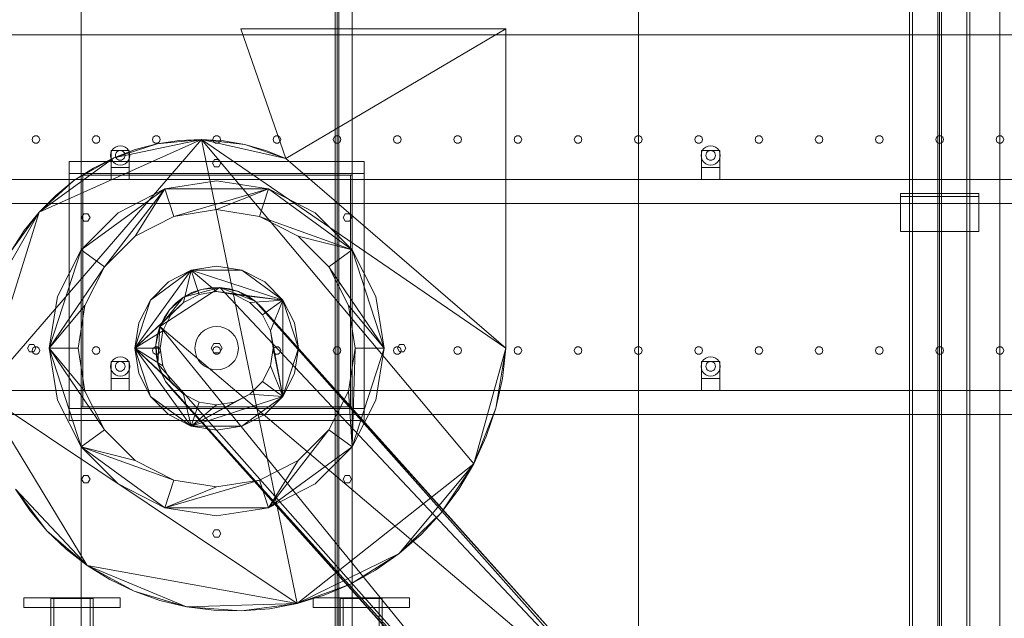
# Model space of a CAD drawing. Header units: millimetres. Extents: x -2233 to 65662, y -50530 to 6847.
# Tile 758 of 802: x 53934 to 55569, y 662 to 1655. Entities that reach past the tile are written whole.
import ezdxf

# ---------------------------------------------------------------- set-up
doc = ezdxf.new("R2010")
doc.units = ezdxf.units.MM
doc.layers.add('lateral_secador', color=7, linetype='Continuous', lineweight=0)

msp = doc.modelspace()

# ---------------------------------------------------------------- linework, layer by layer
at = {"layer": 'lateral_secador'}
for p, q in [((54036.134, 0), (54036.134, 2925)), ((54036.134, 2925), (54036.134, 1400)), ((54458.134, 2925), (54458.134, 60)), ((54461.134, 0), (54461.134, 2925)), ((54461.134, 1400), (54461.134, 2925)), ((54464.134, 60), (54464.134, 2925)), ((54486.134, 0), (54486.134, 2925)), ((54486.134, 1400), (54486.134, 2925)), ((54961.134, 0), (54961.134, 2925)), ((54961.134, 2925), (54961.134, 410)), ((55411.134, 2925), (55411.134, 20)), ((55416.134, 20), (55416.134, 2925)), ((55458.134, 2925), (55458.134, 60)), ((55461.134, 410), (55461.134, 2925)), ((55461.134, 0), (55461.134, 2925)), ((55464.134, 60), (55464.134, 2925)), ((55506.134, 2925), (55506.134, 20)), ((55511.134, 20), (55511.134, 2925)), ((55561.134, 410), (55561.134, 2925)), ((55561.134, 2925), (55561.134, 0)), ((54741.134, 1640), (54301.134, 1640)), ((54301.134, 1640), (54375.711, 1424.797)), ((54375.711, 1424.797), (54741.134, 1640)), ((54741.134, 1110), (54741.134, 1640)), ((40811.134, 1630), (60111.134, 1630)), ((53872.765, 1035.68), (54235.915, 1456.166)), ((53955.997, 1460.082), (53954.784, 1456.35)), ((53954.784, 1456.35), (53955.997, 1452.618)), ((53959.172, 1462.389), (53955.997, 1460.082)), ((53963.096, 1462.389), (53959.172, 1462.389)), ((53966.271, 1460.082), (53963.096, 1462.389)), ((53967.484, 1456.35), (53966.271, 1460.082)), ((53966.271, 1452.618), (53967.484, 1456.35)), ((53966.602, 1336.003), (54235.915, 1456.166)), ((54055.997, 1460.082), (54054.784, 1456.35)), ((54054.784, 1456.35), (54055.997, 1452.618)), ((54059.172, 1462.389), (54055.997, 1460.082)), ((54063.096, 1462.389), (54059.172, 1462.389)), ((54066.271, 1460.082), (54063.096, 1462.389)), ((54067.484, 1456.35), (54066.271, 1460.082)), ((54066.271, 1452.618), (54067.484, 1456.35)), ((54090.673, 1426.139), (54235.915, 1456.166)), ((54155.997, 1460.082), (54154.784, 1456.35)), ((54154.784, 1456.35), (54155.997, 1452.618)), ((54159.172, 1462.389), (54155.997, 1460.082)), ((54163.096, 1462.389), (54159.172, 1462.389)), ((54162.319, 1449.018), (54235.915, 1456.166)), ((54199.086, 1454.562), (54162.319, 1449.018)), ((54166.271, 1460.082), (54163.096, 1462.389)), ((54167.484, 1456.35), (54166.271, 1460.082)), ((54166.271, 1452.618), (54167.484, 1456.35)), ((54235.915, 1456.166), (54199.086, 1454.562)), ((54235.915, 1456.166), (54308.107, 1447.791)), ((54272.392, 1453.878), (54235.915, 1456.166)), ((54235.915, 1456.166), (54375.711, 1424.797)), ((54235.915, 1456.166), (54741.134, 1110)), ((54235.915, 1456.166), (54688.042, 918.439)), ((54235.915, 1456.166), (54394.572, 686.788)), ((54255.997, 1460.082), (54254.784, 1456.35)), ((54254.784, 1456.35), (54255.997, 1452.618)), ((54259.172, 1462.389), (54255.997, 1460.082)), ((54263.096, 1462.389), (54259.172, 1462.389)), ((54266.271, 1460.082), (54263.096, 1462.389)), ((54267.484, 1456.35), (54266.271, 1460.082)), ((54266.271, 1452.618), (54267.484, 1456.35)), ((54355.997, 1460.082), (54354.784, 1456.35)), ((54354.784, 1456.35), (54355.997, 1452.618)), ((54359.172, 1462.389), (54355.997, 1460.082)), ((54363.096, 1462.389), (54359.172, 1462.389)), ((54366.271, 1460.082), (54363.096, 1462.389)), ((54367.484, 1456.35), (54366.271, 1460.082)), ((54366.271, 1452.618), (54367.484, 1456.35)), ((54455.997, 1460.082), (54454.784, 1456.35)), ((54454.784, 1456.35), (54455.997, 1452.618)), ((54459.172, 1462.389), (54455.997, 1460.082)), ((54463.096, 1462.389), (54459.172, 1462.389)), ((54466.271, 1460.082), (54463.096, 1462.389)), ((54467.484, 1456.35), (54466.271, 1460.082)), ((54466.271, 1452.618), (54467.484, 1456.35)), ((54555.997, 1460.082), (54554.784, 1456.35)), ((54554.784, 1456.35), (54555.997, 1452.618)), ((54559.172, 1462.389), (54555.997, 1460.082)), ((54563.096, 1462.389), (54559.172, 1462.389)), ((54566.271, 1460.082), (54563.096, 1462.389)), ((54567.484, 1456.35), (54566.271, 1460.082)), ((54566.271, 1452.618), (54567.484, 1456.35)), ((54655.997, 1460.082), (54654.784, 1456.35)), ((54654.784, 1456.35), (54655.997, 1452.618)), ((54659.172, 1462.389), (54655.997, 1460.082)), ((54663.096, 1462.389), (54659.172, 1462.389)), ((54666.271, 1460.082), (54663.096, 1462.389)), ((54667.484, 1456.35), (54666.271, 1460.082)), ((54666.271, 1452.618), (54667.484, 1456.35)), ((54755.997, 1460.082), (54754.784, 1456.35)), ((54754.784, 1456.35), (54755.997, 1452.618)), ((54759.172, 1462.389), (54755.997, 1460.082)), ((54763.096, 1462.389), (54759.172, 1462.389)), ((54766.271, 1460.082), (54763.096, 1462.389)), ((54767.484, 1456.35), (54766.271, 1460.082)), ((54766.271, 1452.618), (54767.484, 1456.35)), ((54855.997, 1460.082), (54854.784, 1456.35)), ((54854.784, 1456.35), (54855.997, 1452.618)), ((54859.172, 1462.389), (54855.997, 1460.082)), ((54863.096, 1462.389), (54859.172, 1462.389)), ((54866.271, 1460.082), (54863.096, 1462.389)), ((54867.484, 1456.35), (54866.271, 1460.082)), ((54866.271, 1452.618), (54867.484, 1456.35)), ((54955.997, 1460.082), (54954.784, 1456.35)), ((54954.784, 1456.35), (54955.997, 1452.618)), ((54959.172, 1462.389), (54955.997, 1460.082)), ((54963.096, 1462.389), (54959.172, 1462.389)), ((54966.271, 1460.082), (54963.096, 1462.389)), ((54967.484, 1456.35), (54966.271, 1460.082)), ((54966.271, 1452.618), (54967.484, 1456.35)), ((55055.997, 1460.082), (55054.784, 1456.35)), ((55054.784, 1456.35), (55055.997, 1452.618)), ((55059.172, 1462.389), (55055.997, 1460.082)), ((55063.096, 1462.389), (55059.172, 1462.389)), ((55066.271, 1460.082), (55063.096, 1462.389)), ((55067.484, 1456.35), (55066.271, 1460.082)), ((55066.271, 1452.618), (55067.484, 1456.35)), ((55155.997, 1460.082), (55154.784, 1456.35)), ((55154.784, 1456.35), (55155.997, 1452.618)), ((55159.172, 1462.389), (55155.997, 1460.082)), ((55163.096, 1462.389), (55159.172, 1462.389)), ((55166.271, 1460.082), (55163.096, 1462.389)), ((55167.484, 1456.35), (55166.271, 1460.082)), ((55166.271, 1452.618), (55167.484, 1456.35)), ((55255.997, 1460.082), (55254.784, 1456.35)), ((55254.784, 1456.35), (55255.997, 1452.618)), ((55259.172, 1462.389), (55255.997, 1460.082)), ((55263.096, 1462.389), (55259.172, 1462.389)), ((55266.271, 1460.082), (55263.096, 1462.389)), ((55267.484, 1456.35), (55266.271, 1460.082)), ((55266.271, 1452.618), (55267.484, 1456.35)), ((55355.997, 1460.082), (55354.784, 1456.35)), ((55354.784, 1456.35), (55355.997, 1452.618)), ((55359.172, 1462.389), (55355.997, 1460.082)), ((55363.096, 1462.389), (55359.172, 1462.389)), ((55366.271, 1460.082), (55363.096, 1462.389)), ((55367.484, 1456.35), (55366.271, 1460.082)), ((55366.271, 1452.618), (55367.484, 1456.35)), ((55455.997, 1460.082), (55454.784, 1456.35)), ((55454.784, 1456.35), (55455.997, 1452.618)), ((55459.172, 1462.389), (55455.997, 1460.082)), ((55463.096, 1462.389), (55459.172, 1462.389)), ((55466.271, 1460.082), (55463.096, 1462.389)), ((55467.484, 1456.35), (55466.271, 1460.082)), ((55466.271, 1452.618), (55467.484, 1456.35)), ((55555.997, 1460.082), (55554.784, 1456.35)), ((55554.784, 1456.35), (55555.997, 1452.618)), ((55559.172, 1462.389), (55555.997, 1460.082)), ((55563.096, 1462.389), (55559.172, 1462.389)), ((55566.271, 1460.082), (55563.096, 1462.389)), ((55567.484, 1456.35), (55566.271, 1460.082)), ((55566.271, 1452.618), (55567.484, 1456.35)), ((53955.997, 1452.618), (53959.172, 1450.311)), ((53959.172, 1450.311), (53963.096, 1450.311)), ((53963.096, 1450.311), (53966.271, 1452.618)), ((54055.997, 1452.618), (54059.172, 1450.311)), ((54059.172, 1450.311), (54063.096, 1450.311)), ((54063.096, 1450.311), (54066.271, 1452.618)), ((54089.82, 1441.314), (54087.277, 1438)), ((54093.134, 1443.856), (54089.82, 1441.314)), ((54090.673, 1426.139), (54162.319, 1449.018)), ((54126.04, 1439.529), (54090.673, 1426.139)), ((54096.993, 1445.455), (54093.134, 1443.856)), ((54101.134, 1446), (54096.993, 1445.455)), ((54105.275, 1445.455), (54101.134, 1446)), ((54109.134, 1443.856), (54105.275, 1445.455)), ((54112.448, 1441.314), (54109.134, 1443.856)), ((54114.99, 1438), (54112.448, 1441.314)), ((54162.319, 1449.018), (54126.04, 1439.529)), ((54155.997, 1452.618), (54159.172, 1450.311)), ((54159.172, 1450.311), (54163.096, 1450.311)), ((54163.096, 1450.311), (54166.271, 1452.618)), ((54255.997, 1452.618), (54259.172, 1450.311)), ((54259.172, 1450.311), (54263.096, 1450.311)), ((54263.096, 1450.311), (54266.271, 1452.618)), ((54308.107, 1447.791), (54272.392, 1453.878)), ((54308.107, 1447.791), (54375.711, 1424.797)), ((54342.67, 1438.04), (54308.107, 1447.791)), ((54355.997, 1452.618), (54359.172, 1450.311)), ((54359.172, 1450.311), (54363.096, 1450.311)), ((54363.096, 1450.311), (54366.271, 1452.618)), ((54455.997, 1452.618), (54459.172, 1450.311)), ((54459.172, 1450.311), (54463.096, 1450.311)), ((54463.096, 1450.311), (54466.271, 1452.618)), ((54555.997, 1452.618), (54559.172, 1450.311)), ((54559.172, 1450.311), (54563.096, 1450.311)), ((54563.096, 1450.311), (54566.271, 1452.618)), ((54655.997, 1452.618), (54659.172, 1450.311)), ((54659.172, 1450.311), (54663.096, 1450.311)), ((54663.096, 1450.311), (54666.271, 1452.618)), ((54755.997, 1452.618), (54759.172, 1450.311)), ((54759.172, 1450.311), (54763.096, 1450.311)), ((54763.096, 1450.311), (54766.271, 1452.618)), ((54855.997, 1452.618), (54859.172, 1450.311)), ((54859.172, 1450.311), (54863.096, 1450.311)), ((54863.096, 1450.311), (54866.271, 1452.618)), ((54955.997, 1452.618), (54959.172, 1450.311)), ((54959.172, 1450.311), (54963.096, 1450.311)), ((54963.096, 1450.311), (54966.271, 1452.618)), ((55055.997, 1452.618), (55059.172, 1450.311)), ((55059.172, 1450.311), (55063.096, 1450.311)), ((55063.096, 1450.311), (55066.271, 1452.618)), ((55069.82, 1441.314), (55067.277, 1438)), ((55073.134, 1443.856), (55069.82, 1441.314)), ((55076.993, 1445.455), (55073.134, 1443.856)), ((55081.134, 1446), (55076.993, 1445.455)), ((55085.275, 1445.455), (55081.134, 1446)), ((55089.134, 1443.856), (55085.275, 1445.455)), ((55092.448, 1441.314), (55089.134, 1443.856)), ((55094.99, 1438), (55092.448, 1441.314)), ((55155.997, 1452.618), (55159.172, 1450.311)), ((55159.172, 1450.311), (55163.096, 1450.311)), ((55163.096, 1450.311), (55166.271, 1452.618)), ((55255.997, 1452.618), (55259.172, 1450.311)), ((55259.172, 1450.311), (55263.096, 1450.311)), ((55263.096, 1450.311), (55266.271, 1452.618)), ((55355.997, 1452.618), (55359.172, 1450.311)), ((55359.172, 1450.311), (55363.096, 1450.311)), ((55363.096, 1450.311), (55366.271, 1452.618)), ((55455.997, 1452.618), (55459.172, 1450.311)), ((55459.172, 1450.311), (55463.096, 1450.311)), ((55463.096, 1450.311), (55466.271, 1452.618)), ((55555.997, 1452.618), (55559.172, 1450.311)), ((55559.172, 1450.311), (55563.096, 1450.311)), ((55563.096, 1450.311), (55566.271, 1452.618)), ((53966.602, 1336.003), (54090.673, 1426.139)), ((54024.355, 1388.051), (54090.673, 1426.139)), ((54090.673, 1426.139), (54056.641, 1408.935)), ((54085.679, 1434.141), (54085.134, 1430)), ((54085.134, 1430), (54085.679, 1425.859)), ((54087.277, 1438), (54085.679, 1434.141)), ((54085.679, 1425.859), (54087.277, 1422)), ((54086.134, 1438), (54116.134, 1438)), ((54086.134, 1438), (54086.134, 1410)), ((54087.277, 1422), (54089.82, 1418.686)), ((54093.406, 1432.071), (54093.134, 1430)), ((54093.134, 1430), (54093.406, 1427.929)), ((54094.206, 1434), (54093.406, 1432.071)), ((54093.406, 1427.929), (54094.206, 1426)), ((54095.477, 1435.657), (54094.206, 1434)), ((54094.206, 1426), (54095.477, 1424.343)), ((54097.134, 1436.928), (54095.477, 1435.657)), ((54095.477, 1424.343), (54097.134, 1423.072)), ((54099.063, 1437.727), (54097.134, 1436.928)), ((54097.134, 1423.072), (54099.063, 1422.273)), ((54101.134, 1438), (54099.063, 1437.727)), ((54099.063, 1422.273), (54101.134, 1422)), ((54103.204, 1437.727), (54101.134, 1438)), ((54101.134, 1422), (54103.204, 1422.273)), ((54105.134, 1436.928), (54103.204, 1437.727)), ((54103.204, 1422.273), (54105.134, 1423.072)), ((54106.791, 1435.657), (54105.134, 1436.928)), ((54105.134, 1423.072), (54106.791, 1424.343)), ((54108.062, 1434), (54106.791, 1435.657)), ((54106.791, 1424.343), (54108.062, 1426)), ((54108.861, 1432.071), (54108.062, 1434)), ((54108.062, 1426), (54108.861, 1427.929)), ((54109.134, 1430), (54108.861, 1432.071)), ((54108.861, 1427.929), (54109.134, 1430)), ((54112.448, 1418.686), (54114.99, 1422)), ((54116.589, 1434.141), (54114.99, 1438)), ((54114.99, 1422), (54116.589, 1425.859)), ((54116.134, 1410), (54116.134, 1438)), ((54117.134, 1430), (54116.589, 1434.141)), ((54116.589, 1425.859), (54117.134, 1430)), ((54257.634, 1423.062), (54254.134, 1417)), ((54264.634, 1423.062), (54257.634, 1423.062)), ((54268.134, 1417), (54264.634, 1423.062)), ((54375.711, 1424.797), (54342.67, 1438.04)), ((54375.711, 1424.797), (54741.134, 1110)), ((55065.679, 1434.141), (55065.134, 1430)), ((55065.134, 1430), (55065.679, 1425.859)), ((55067.277, 1438), (55065.679, 1434.141)), ((55065.679, 1425.859), (55067.277, 1422)), ((55066.134, 1438), (55096.134, 1438)), ((55066.134, 1438), (55066.134, 1410)), ((55067.277, 1422), (55069.82, 1418.686)), ((55073.406, 1432.071), (55073.134, 1430)), ((55073.134, 1430), (55073.406, 1427.929)), ((55074.206, 1434), (55073.406, 1432.071)), ((55073.406, 1427.929), (55074.206, 1426)), ((55075.477, 1435.657), (55074.206, 1434)), ((55074.206, 1426), (55075.477, 1424.343)), ((55077.134, 1436.928), (55075.477, 1435.657)), ((55075.477, 1424.343), (55077.134, 1423.072)), ((55079.063, 1437.727), (55077.134, 1436.928)), ((55077.134, 1423.072), (55079.063, 1422.273)), ((55081.134, 1438), (55079.063, 1437.727)), ((55079.063, 1422.273), (55081.134, 1422)), ((55083.204, 1437.727), (55081.134, 1438)), ((55081.134, 1422), (55083.204, 1422.273)), ((55085.134, 1436.928), (55083.204, 1437.727)), ((55083.204, 1422.273), (55085.134, 1423.072)), ((55086.791, 1435.657), (55085.134, 1436.928)), ((55085.134, 1423.072), (55086.791, 1424.343)), ((55088.062, 1434), (55086.791, 1435.657)), ((55086.791, 1424.343), (55088.062, 1426)), ((55088.861, 1432.071), (55088.062, 1434)), ((55088.062, 1426), (55088.861, 1427.929)), ((55089.134, 1430), (55088.861, 1432.071)), ((55088.861, 1427.929), (55089.134, 1430)), ((55092.448, 1418.686), (55094.99, 1422)), ((55096.589, 1434.141), (55094.99, 1438)), ((55094.99, 1422), (55096.589, 1425.859)), ((55096.134, 1410), (55096.134, 1438)), ((55097.134, 1430), (55096.589, 1434.141)), ((55096.589, 1425.859), (55097.134, 1430)), ((54016.134, 1420), (54506.134, 1420)), ((54016.134, 1420), (54016.134, 1400)), ((54056.641, 1408.935), (54024.355, 1388.051)), ((54086.134, 1410), (54116.134, 1410)), ((54086.134, 1410), (54086.134, 1390)), ((54089.82, 1418.686), (54093.134, 1416.144)), ((54093.134, 1416.144), (54096.993, 1414.545)), ((54096.993, 1414.545), (54101.134, 1414)), ((54101.134, 1414), (54105.275, 1414.545)), ((54105.275, 1414.545), (54109.134, 1416.144)), ((54109.134, 1416.144), (54112.448, 1418.686)), ((54116.134, 1390), (54116.134, 1410)), ((54254.134, 1417), (54257.634, 1410.938)), ((54257.634, 1410.938), (54264.634, 1410.938)), ((54264.634, 1410.938), (54268.134, 1417)), ((54506.134, 1400), (54506.134, 1420)), ((55066.134, 1410), (55096.134, 1410)), ((55066.134, 1410), (55066.134, 1390)), ((55069.82, 1418.686), (55073.134, 1416.144)), ((55073.134, 1416.144), (55076.993, 1414.545)), ((55076.993, 1414.545), (55081.134, 1414)), ((55081.134, 1414), (55085.275, 1414.545)), ((55085.275, 1414.545), (55089.134, 1416.144)), ((55089.134, 1416.144), (55092.448, 1418.686)), ((55096.134, 1390), (55096.134, 1410)), ((40811.134, 1390), (60111.134, 1390)), ((54016.134, 1400), (54506.134, 1400)), ((54016.134, 1400), (54036.134, 1400)), ((54016.134, 1400), (54016.134, 1010)), ((54036.134, 1400), (54461.134, 1400)), ((54036.134, 1400), (54486.134, 1400)), ((54036.134, 1400), (54036.134, 1397)), ((54036.134, 1010), (54036.134, 1400)), ((54036.134, 1397), (54486.134, 1397)), ((54036.134, 1397), (54039.134, 1397)), ((54036.134, 1397), (54036.134, 1013)), ((54039.134, 1013), (54039.134, 1397)), ((54086.134, 1390), (54116.134, 1390)), ((54461.134, 1400), (54486.134, 1400)), ((54483.134, 1397), (54486.134, 1397)), ((54483.134, 1397), (54483.134, 1013)), ((54486.134, 1397), (54486.134, 1400)), ((54486.134, 1400), (54506.134, 1400)), ((54486.134, 1400), (54486.134, 1010)), ((54486.134, 1013), (54486.134, 1397)), ((54506.134, 1010), (54506.134, 1400)), ((55066.134, 1390), (55096.134, 1390)), ((53966.602, 1336.003), (54024.355, 1388.051)), ((54024.355, 1388.051), (53994.214, 1363.666)), ((54036.228, 1273.404), (54175.228, 1374.394)), ((54075.06, 1245.191), (54175.228, 1374.394)), ((54175.228, 1374.394), (54097.73, 1334.907)), ((54125.943, 1296.074), (54175.228, 1374.394)), ((54261.134, 1388), (54175.228, 1374.394)), ((54175.228, 1374.394), (54347.04, 1374.394)), ((54190.06, 1328.743), (54175.228, 1374.394)), ((54190.06, 1328.743), (54347.04, 1374.394)), ((54347.04, 1374.394), (54261.134, 1388)), ((54261.134, 1340), (54347.04, 1374.394)), ((54332.208, 1328.743), (54347.04, 1374.394)), ((54347.04, 1374.394), (54486.04, 1273.404)), ((54424.538, 1334.907), (54347.04, 1374.394)), ((53994.214, 1363.666), (53966.602, 1336.003)), ((55396.134, 1366.5), (55526.134, 1366.5)), ((55396.134, 1366.5), (55396.134, 1303.5)), ((55396.134, 1366.5), (55396.134, 1361.5)), ((55396.134, 1361.5), (55526.134, 1361.5)), ((55526.134, 1303.5), (55526.134, 1366.5)), ((55526.134, 1361.5), (55526.134, 1366.5)), ((40811.134, 1350), (60111.134, 1350)), ((53872.765, 1035.68), (53966.602, 1336.003)), ((53888.133, 1198.403), (53966.602, 1336.003)), ((53920.36, 1271.933), (53966.602, 1336.003)), ((53966.602, 1336.003), (53941.873, 1305.324)), ((54097.73, 1334.907), (54036.228, 1273.404)), ((54040.552, 1333.144), (54037.052, 1327.082)), ((54037.052, 1327.082), (54040.552, 1321.02)), ((54047.552, 1333.144), (54040.552, 1333.144)), ((54051.052, 1327.082), (54047.552, 1333.144)), ((54047.552, 1321.02), (54051.052, 1327.082)), ((54125.943, 1296.074), (54190.06, 1328.743)), ((54190.06, 1328.743), (54261.134, 1340)), ((54261.134, 1340), (54332.208, 1328.743)), ((54332.208, 1328.743), (54486.04, 1273.404)), ((54332.208, 1328.743), (54396.324, 1296.074)), ((54486.04, 1273.404), (54424.538, 1334.907)), ((54474.716, 1333.144), (54471.216, 1327.082)), ((54471.216, 1327.082), (54474.716, 1321.02)), ((54481.716, 1333.144), (54474.716, 1333.144)), ((54485.216, 1327.082), (54481.716, 1333.144)), ((54481.716, 1321.02), (54485.216, 1327.082)), ((54040.552, 1321.02), (54047.552, 1321.02)), ((54474.716, 1321.02), (54481.716, 1321.02)), ((53941.873, 1305.324), (53920.36, 1271.933)), ((54075.06, 1245.191), (54125.943, 1296.074)), ((54396.324, 1296.074), (54486.04, 1273.404)), ((54396.324, 1296.074), (54447.208, 1245.191)), ((55396.134, 1303.5), (55526.134, 1303.5)), ((53983.134, 1110), (54036.228, 1273.404)), ((54036.228, 1273.404), (53996.74, 1195.907)), ((54075.06, 1245.191), (54036.228, 1273.404)), ((54447.208, 1245.191), (54486.04, 1273.404)), ((54486.04, 1273.404), (54539.134, 1110)), ((54525.527, 1195.907), (54486.04, 1273.404)), ((54075.06, 1245.191), (53983.134, 1110)), ((54042.391, 1181.074), (54075.06, 1245.191)), ((54261.134, 1246), (54219.108, 1239.344)), ((54303.16, 1239.344), (54261.134, 1246)), ((54447.208, 1245.191), (54539.134, 1110)), ((54447.208, 1245.191), (54479.877, 1181.074)), ((54125.134, 1110), (54219.108, 1239.344)), ((54151.108, 1189.939), (54219.108, 1239.344)), ((54219.108, 1239.344), (54181.195, 1220.026)), ((54205.882, 1186.048), (54219.108, 1239.344)), ((54219.108, 1239.344), (54303.16, 1239.344)), ((54219.108, 1239.344), (54371.16, 1189.939)), ((54232.086, 1199.399), (54219.108, 1239.344)), ((54261.134, 1204), (54219.108, 1239.344)), ((54303.16, 1239.344), (54371.16, 1189.939)), ((54341.072, 1220.026), (54303.16, 1239.344)), ((54181.195, 1220.026), (54151.108, 1189.939)), ((54166.909, 1146.37), (54266.607, 1210.852)), ((54206.282, 1194.807), (54266.607, 1210.852)), ((54235.174, 1207.607), (54266.607, 1210.852)), ((54250.763, 1210.466), (54235.174, 1207.607)), ((54266.607, 1210.852), (54250.763, 1210.466)), ((54266.607, 1210.852), (54297.503, 1204.224)), ((54282.316, 1208.754), (54266.607, 1210.852)), ((54266.607, 1210.852), (54324.84, 1188.374)), ((54266.607, 1210.852), (54963.478, 470.91)), ((54371.16, 1189.939), (54341.072, 1220.026)), ((53996.74, 1195.907), (53983.134, 1110)), ((54166.909, 1146.37), (54206.282, 1194.807)), ((54182.76, 1173.707), (54206.282, 1194.807)), ((54206.282, 1194.807), (54193.691, 1185.183)), ((54205.882, 1186.048), (54232.086, 1199.399)), ((54206.282, 1194.807), (54235.174, 1207.607)), ((54220.225, 1202.344), (54206.282, 1194.807)), ((54235.174, 1207.607), (54220.225, 1202.344)), ((54232.086, 1199.399), (54261.134, 1204)), ((54261.134, 1204), (54371.16, 1189.939)), ((54261.134, 1204), (54290.182, 1199.399)), ((54297.503, 1204.224), (54282.316, 1208.754)), ((54290.182, 1199.399), (54371.16, 1189.939)), ((54290.182, 1199.399), (54316.386, 1186.048)), ((54297.503, 1204.224), (54324.84, 1188.374)), ((54311.796, 1197.375), (54297.503, 1204.224)), ((54324.84, 1188.374), (54311.796, 1197.375)), ((54539.134, 1110), (54525.527, 1195.907)), ((54042.391, 1181.074), (53983.134, 1110)), ((54031.134, 1110), (54042.391, 1181.074)), ((54125.134, 1110), (54151.108, 1189.939)), ((54205.882, 1186.048), (54125.134, 1110)), ((54151.108, 1189.939), (54131.79, 1152.026)), ((54193.691, 1185.183), (54182.76, 1173.707)), ((54185.086, 1165.252), (54205.882, 1186.048)), ((54316.386, 1186.048), (54371.16, 1189.939)), ((54316.386, 1186.048), (54337.182, 1165.252)), ((54324.84, 1188.374), (54946.316, 497.443)), ((54336.316, 1177.443), (54324.84, 1188.374)), ((54324.84, 1188.374), (54963.478, 470.91)), ((54946.316, 497.443), (54336.316, 1177.443)), ((54337.182, 1165.252), (54371.16, 1189.939)), ((54350.533, 1139.048), (54371.16, 1189.939)), ((54371.16, 1189.939), (54397.134, 1110)), ((54390.478, 1152.026), (54371.16, 1189.939)), ((54371.16, 1189.939), (54371.16, 1030.061)), ((54479.877, 1181.074), (54539.134, 1110)), ((54479.877, 1181.074), (54491.134, 1110)), ((54185.086, 1165.252), (54125.134, 1110)), ((54166.909, 1146.37), (54182.76, 1173.707)), ((54173.759, 1160.662), (54166.909, 1146.37)), ((54171.734, 1139.048), (54185.086, 1165.252)), ((54182.76, 1173.707), (54173.759, 1160.662)), ((54337.182, 1165.252), (54350.533, 1139.048)), ((54131.79, 1152.026), (54125.134, 1110)), ((54160.282, 1115.473), (54166.909, 1146.37)), ((54166.909, 1146.37), (54162.38, 1131.182)), ((54163.527, 1084.04), (54166.909, 1146.37)), ((54820.472, 342.625), (54166.909, 1146.37)), ((54166.909, 1146.37), (54963.478, 470.91)), ((54254.111, 1145.308), (54247.357, 1143.26)), ((54261.134, 1146), (54254.111, 1145.308)), ((54268.157, 1145.308), (54261.134, 1146)), ((54274.91, 1143.26), (54268.157, 1145.308)), ((54397.134, 1110), (54390.478, 1152.026)), ((54171.734, 1139.048), (54125.134, 1110)), ((54162.38, 1131.182), (54160.282, 1115.473)), ((54167.134, 1110), (54171.734, 1139.048)), ((54231.201, 1130.001), (54227.874, 1123.777)), ((54235.678, 1135.456), (54231.201, 1130.001)), ((54241.133, 1139.933), (54235.678, 1135.456)), ((54247.357, 1143.26), (54241.133, 1139.933)), ((54281.134, 1139.933), (54274.91, 1143.26)), ((54286.59, 1135.456), (54281.134, 1139.933)), ((54291.067, 1130.001), (54286.59, 1135.456)), ((54294.394, 1123.777), (54291.067, 1130.001)), ((54350.533, 1139.048), (54371.16, 1030.061)), ((54350.533, 1139.048), (54355.134, 1110)), ((53950.634, 1116.062), (53947.134, 1110)), ((53957.634, 1116.062), (53950.634, 1116.062)), ((53959.172, 1112.389), (53955.997, 1110.082)), ((53961.134, 1110), (53957.634, 1116.062)), ((53963.096, 1112.389), (53959.172, 1112.389)), ((53966.271, 1110.082), (53963.096, 1112.389)), ((54059.172, 1112.389), (54055.997, 1110.082)), ((54063.096, 1112.389), (54059.172, 1112.389)), ((54066.271, 1110.082), (54063.096, 1112.389)), ((54159.172, 1112.389), (54155.997, 1110.082)), ((54163.096, 1112.389), (54159.172, 1112.389)), ((54163.527, 1084.04), (54160.282, 1115.473)), ((54160.282, 1115.473), (54160.668, 1099.629)), ((54166.271, 1110.082), (54163.096, 1112.389)), ((54225.826, 1117.023), (54225.134, 1110)), ((54227.874, 1123.777), (54225.826, 1117.023)), ((54256.634, 1117.794), (54252.134, 1110)), ((54259.172, 1112.389), (54255.997, 1110.082)), ((54265.634, 1117.794), (54256.634, 1117.794)), ((54263.096, 1112.389), (54259.172, 1112.389)), ((54266.271, 1110.082), (54263.096, 1112.389)), ((54270.134, 1110), (54265.634, 1117.794)), ((54296.442, 1117.023), (54294.394, 1123.777)), ((54297.134, 1110), (54296.442, 1117.023)), ((54359.172, 1112.389), (54355.997, 1110.082)), ((54363.096, 1112.389), (54359.172, 1112.389)), ((54366.271, 1110.082), (54363.096, 1112.389)), ((54459.172, 1112.389), (54455.997, 1110.082)), ((54463.096, 1112.389), (54459.172, 1112.389)), ((54466.271, 1110.082), (54463.096, 1112.389)), ((54559.172, 1112.389), (54555.997, 1110.082)), ((54563.096, 1112.389), (54559.172, 1112.389)), ((54564.634, 1116.062), (54561.134, 1110)), ((54566.271, 1110.082), (54563.096, 1112.389)), ((54571.634, 1116.062), (54564.634, 1116.062)), ((54575.134, 1110), (54571.634, 1116.062)), ((54659.172, 1112.389), (54655.997, 1110.082)), ((54663.096, 1112.389), (54659.172, 1112.389)), ((54666.271, 1110.082), (54663.096, 1112.389)), ((54759.172, 1112.389), (54755.997, 1110.082)), ((54763.096, 1112.389), (54759.172, 1112.389)), ((54766.271, 1110.082), (54763.096, 1112.389)), ((54859.172, 1112.389), (54855.997, 1110.082)), ((54863.096, 1112.389), (54859.172, 1112.389)), ((54866.271, 1110.082), (54863.096, 1112.389)), ((54959.172, 1112.389), (54955.997, 1110.082)), ((54963.096, 1112.389), (54959.172, 1112.389)), ((54966.271, 1110.082), (54963.096, 1112.389)), ((55059.172, 1112.389), (55055.997, 1110.082)), ((55063.096, 1112.389), (55059.172, 1112.389)), ((55066.271, 1110.082), (55063.096, 1112.389)), ((55159.172, 1112.389), (55155.997, 1110.082)), ((55163.096, 1112.389), (55159.172, 1112.389)), ((55166.271, 1110.082), (55163.096, 1112.389)), ((55259.172, 1112.389), (55255.997, 1110.082)), ((55263.096, 1112.389), (55259.172, 1112.389)), ((55266.271, 1110.082), (55263.096, 1112.389)), ((55359.172, 1112.389), (55355.997, 1110.082)), ((55363.096, 1112.389), (55359.172, 1112.389)), ((55366.271, 1110.082), (55363.096, 1112.389)), ((55459.172, 1112.389), (55455.997, 1110.082)), ((55463.096, 1112.389), (55459.172, 1112.389)), ((55466.271, 1110.082), (55463.096, 1112.389)), ((55559.172, 1112.389), (55555.997, 1110.082)), ((55563.096, 1112.389), (55559.172, 1112.389)), ((55566.271, 1110.082), (55563.096, 1112.389)), ((53947.134, 1110), (53950.634, 1103.938)), ((53950.634, 1103.938), (53957.634, 1103.938)), ((53955.997, 1110.082), (53954.784, 1106.35)), ((53954.784, 1106.35), (53955.997, 1102.618)), ((53955.997, 1102.618), (53959.172, 1100.311)), ((53957.634, 1103.938), (53961.134, 1110)), ((53959.172, 1100.311), (53963.096, 1100.311)), ((53963.096, 1100.311), (53966.271, 1102.618)), ((53967.484, 1106.35), (53966.271, 1110.082)), ((53966.271, 1102.618), (53967.484, 1106.35)), ((53983.134, 1110), (54031.134, 1110)), ((53983.134, 1110), (54042.391, 1038.926)), ((54036.228, 946.596), (53983.134, 1110)), ((53983.134, 1110), (53996.74, 1024.093)), ((53983.134, 1110), (54075.06, 974.809)), ((54042.391, 1038.926), (54031.134, 1110)), ((54055.997, 1110.082), (54054.784, 1106.35)), ((54054.784, 1106.35), (54055.997, 1102.618)), ((54055.997, 1102.618), (54059.172, 1100.311)), ((54059.172, 1100.311), (54063.096, 1100.311)), ((54063.096, 1100.311), (54066.271, 1102.618)), ((54067.484, 1106.35), (54066.271, 1110.082)), ((54066.271, 1102.618), (54067.484, 1106.35)), ((54096.993, 1095.455), (54093.134, 1093.856)), ((54101.134, 1096), (54096.993, 1095.455)), ((54105.275, 1095.455), (54101.134, 1096)), ((54109.134, 1093.856), (54105.275, 1095.455)), ((54125.134, 1110), (54167.134, 1110)), ((54125.134, 1110), (54171.734, 1080.952)), ((54151.108, 1030.061), (54125.134, 1110)), ((54125.134, 1110), (54131.79, 1067.974)), ((54125.134, 1110), (54185.086, 1054.748)), ((54219.108, 980.656), (54125.134, 1110)), ((54125.134, 1110), (54205.882, 1033.952)), ((54155.997, 1110.082), (54154.784, 1106.35)), ((54154.784, 1106.35), (54155.997, 1102.618)), ((54155.997, 1102.618), (54159.172, 1100.311)), ((54159.172, 1100.311), (54163.096, 1100.311)), ((54160.668, 1099.629), (54163.527, 1084.04)), ((54163.096, 1100.311), (54166.271, 1102.618)), ((54167.484, 1106.35), (54166.271, 1110.082)), ((54166.271, 1102.618), (54167.484, 1106.35)), ((54171.734, 1080.952), (54167.134, 1110)), ((54225.134, 1110), (54225.826, 1102.977)), ((54225.826, 1102.977), (54227.874, 1096.223)), ((54227.874, 1096.223), (54231.201, 1089.999)), ((54252.134, 1110), (54256.634, 1102.206)), ((54255.997, 1110.082), (54254.784, 1106.35)), ((54254.784, 1106.35), (54255.997, 1102.618)), ((54255.997, 1102.618), (54259.172, 1100.311)), ((54256.634, 1102.206), (54265.634, 1102.206)), ((54259.172, 1100.311), (54263.096, 1100.311)), ((54263.096, 1100.311), (54266.271, 1102.618)), ((54265.634, 1102.206), (54270.134, 1110)), ((54267.484, 1106.35), (54266.271, 1110.082)), ((54266.271, 1102.618), (54267.484, 1106.35)), ((54291.067, 1089.999), (54294.394, 1096.223)), ((54294.394, 1096.223), (54296.442, 1102.977)), ((54296.442, 1102.977), (54297.134, 1110)), ((54355.134, 1110), (54350.533, 1080.952)), ((54355.997, 1110.082), (54354.784, 1106.35)), ((54354.784, 1106.35), (54355.997, 1102.618)), ((54371.16, 1030.061), (54355.134, 1110)), ((54355.997, 1102.618), (54359.172, 1100.311)), ((54359.172, 1100.311), (54363.096, 1100.311)), ((54363.096, 1100.311), (54366.271, 1102.618)), ((54367.484, 1106.35), (54366.271, 1110.082)), ((54366.271, 1102.618), (54367.484, 1106.35)), ((54397.134, 1110), (54371.16, 1030.061)), ((54390.478, 1067.974), (54397.134, 1110)), ((54455.997, 1110.082), (54454.784, 1106.35)), ((54454.784, 1106.35), (54455.997, 1102.618)), ((54455.997, 1102.618), (54459.172, 1100.311)), ((54459.172, 1100.311), (54463.096, 1100.311)), ((54463.096, 1100.311), (54466.271, 1102.618)), ((54467.484, 1106.35), (54466.271, 1110.082)), ((54466.271, 1102.618), (54467.484, 1106.35)), ((54491.134, 1110), (54479.877, 1038.926)), ((54539.134, 1110), (54486.04, 946.596)), ((54486.04, 946.596), (54491.134, 1110)), ((54491.134, 1110), (54539.134, 1110)), ((54525.527, 1024.093), (54539.134, 1110)), ((54555.997, 1110.082), (54554.784, 1106.35)), ((54554.784, 1106.35), (54555.997, 1102.618)), ((54555.997, 1102.618), (54559.172, 1100.311)), ((54559.172, 1100.311), (54563.096, 1100.311)), ((54561.134, 1110), (54564.634, 1103.938)), ((54563.096, 1100.311), (54566.271, 1102.618)), ((54564.634, 1103.938), (54571.634, 1103.938)), ((54567.484, 1106.35), (54566.271, 1110.082)), ((54566.271, 1102.618), (54567.484, 1106.35)), ((54571.634, 1103.938), (54575.134, 1110)), ((54655.997, 1110.082), (54654.784, 1106.35)), ((54654.784, 1106.35), (54655.997, 1102.618)), ((54655.997, 1102.618), (54659.172, 1100.311)), ((54659.172, 1100.311), (54663.096, 1100.311)), ((54663.096, 1100.311), (54666.271, 1102.618)), ((54667.484, 1106.35), (54666.271, 1110.082)), ((54666.271, 1102.618), (54667.484, 1106.35)), ((54741.134, 1110), (54688.042, 918.439)), ((54741.134, 1110), (54724.591, 1010.784)), ((54735.464, 1059.797), (54741.134, 1110)), ((54755.997, 1110.082), (54754.784, 1106.35)), ((54754.784, 1106.35), (54755.997, 1102.618)), ((54755.997, 1102.618), (54759.172, 1100.311)), ((54759.172, 1100.311), (54763.096, 1100.311)), ((54763.096, 1100.311), (54766.271, 1102.618)), ((54767.484, 1106.35), (54766.271, 1110.082)), ((54766.271, 1102.618), (54767.484, 1106.35)), ((54855.997, 1110.082), (54854.784, 1106.35)), ((54854.784, 1106.35), (54855.997, 1102.618)), ((54855.997, 1102.618), (54859.172, 1100.311)), ((54859.172, 1100.311), (54863.096, 1100.311)), ((54863.096, 1100.311), (54866.271, 1102.618)), ((54867.484, 1106.35), (54866.271, 1110.082)), ((54866.271, 1102.618), (54867.484, 1106.35)), ((54955.997, 1110.082), (54954.784, 1106.35)), ((54954.784, 1106.35), (54955.997, 1102.618)), ((54955.997, 1102.618), (54959.172, 1100.311)), ((54959.172, 1100.311), (54963.096, 1100.311)), ((54963.096, 1100.311), (54966.271, 1102.618)), ((54967.484, 1106.35), (54966.271, 1110.082)), ((54966.271, 1102.618), (54967.484, 1106.35)), ((55055.997, 1110.082), (55054.784, 1106.35)), ((55054.784, 1106.35), (55055.997, 1102.618)), ((55055.997, 1102.618), (55059.172, 1100.311)), ((55059.172, 1100.311), (55063.096, 1100.311)), ((55063.096, 1100.311), (55066.271, 1102.618)), ((55067.484, 1106.35), (55066.271, 1110.082)), ((55066.271, 1102.618), (55067.484, 1106.35)), ((55076.993, 1095.455), (55073.134, 1093.856)), ((55081.134, 1096), (55076.993, 1095.455)), ((55085.275, 1095.455), (55081.134, 1096)), ((55089.134, 1093.856), (55085.275, 1095.455)), ((55155.997, 1110.082), (55154.784, 1106.35)), ((55154.784, 1106.35), (55155.997, 1102.618)), ((55155.997, 1102.618), (55159.172, 1100.311)), ((55159.172, 1100.311), (55163.096, 1100.311)), ((55163.096, 1100.311), (55166.271, 1102.618)), ((55167.484, 1106.35), (55166.271, 1110.082)), ((55166.271, 1102.618), (55167.484, 1106.35)), ((55255.997, 1110.082), (55254.784, 1106.35)), ((55254.784, 1106.35), (55255.997, 1102.618)), ((55255.997, 1102.618), (55259.172, 1100.311)), ((55259.172, 1100.311), (55263.096, 1100.311)), ((55263.096, 1100.311), (55266.271, 1102.618)), ((55267.484, 1106.35), (55266.271, 1110.082)), ((55266.271, 1102.618), (55267.484, 1106.35)), ((55355.997, 1110.082), (55354.784, 1106.35)), ((55354.784, 1106.35), (55355.997, 1102.618)), ((55355.997, 1102.618), (55359.172, 1100.311)), ((55359.172, 1100.311), (55363.096, 1100.311)), ((55363.096, 1100.311), (55366.271, 1102.618)), ((55367.484, 1106.35), (55366.271, 1110.082)), ((55366.271, 1102.618), (55367.484, 1106.35)), ((55455.997, 1110.082), (55454.784, 1106.35)), ((55454.784, 1106.35), (55455.997, 1102.618)), ((55455.997, 1102.618), (55459.172, 1100.311)), ((55459.172, 1100.311), (55463.096, 1100.311)), ((55463.096, 1100.311), (55466.271, 1102.618)), ((55467.484, 1106.35), (55466.271, 1110.082)), ((55466.271, 1102.618), (55467.484, 1106.35)), ((55555.997, 1110.082), (55554.784, 1106.35)), ((55554.784, 1106.35), (55555.997, 1102.618)), ((55555.997, 1102.618), (55559.172, 1100.311)), ((55559.172, 1100.311), (55563.096, 1100.311)), ((55563.096, 1100.311), (55566.271, 1102.618)), ((55567.484, 1106.35), (55566.271, 1110.082)), ((55566.271, 1102.618), (55567.484, 1106.35)), ((54085.679, 1084.141), (54085.134, 1080)), ((54085.134, 1080), (54085.679, 1075.859)), ((54087.277, 1088), (54085.679, 1084.141)), ((54086.134, 1088), (54116.134, 1088)), ((54086.134, 1088), (54086.134, 1060)), ((54089.82, 1091.314), (54087.277, 1088)), ((54093.134, 1093.856), (54089.82, 1091.314)), ((54093.406, 1082.071), (54093.134, 1080)), ((54093.134, 1080), (54093.406, 1077.929)), ((54094.206, 1084), (54093.406, 1082.071)), ((54095.477, 1085.657), (54094.206, 1084)), ((54097.134, 1086.928), (54095.477, 1085.657)), ((54099.063, 1087.727), (54097.134, 1086.928)), ((54101.134, 1088), (54099.063, 1087.727)), ((54103.204, 1087.727), (54101.134, 1088)), ((54105.134, 1086.928), (54103.204, 1087.727)), ((54106.791, 1085.657), (54105.134, 1086.928)), ((54108.062, 1084), (54106.791, 1085.657)), ((54108.861, 1082.071), (54108.062, 1084)), ((54109.134, 1080), (54108.861, 1082.071)), ((54108.861, 1077.929), (54109.134, 1080)), ((54112.448, 1091.314), (54109.134, 1093.856)), ((54114.99, 1088), (54112.448, 1091.314)), ((54116.589, 1084.141), (54114.99, 1088)), ((54116.134, 1060), (54116.134, 1088)), ((54117.134, 1080), (54116.589, 1084.141)), ((54116.589, 1075.859), (54117.134, 1080)), ((54176.326, 1055.148), (54163.527, 1084.04)), ((54163.527, 1084.04), (54168.79, 1069.09)), ((54820.472, 342.625), (54163.527, 1084.04)), ((54185.086, 1054.748), (54171.734, 1080.952)), ((54231.201, 1089.999), (54235.678, 1084.544)), ((54235.678, 1084.544), (54241.133, 1080.067)), ((54241.133, 1080.067), (54247.357, 1076.74)), ((54274.91, 1076.74), (54281.134, 1080.067)), ((54281.134, 1080.067), (54286.59, 1084.544)), ((54286.59, 1084.544), (54291.067, 1089.999)), ((54350.533, 1080.952), (54337.182, 1054.748)), ((54371.16, 1030.061), (54350.533, 1080.952)), ((55065.679, 1084.141), (55065.134, 1080)), ((55065.134, 1080), (55065.679, 1075.859)), ((55067.277, 1088), (55065.679, 1084.141)), ((55066.134, 1088), (55096.134, 1088)), ((55066.134, 1088), (55066.134, 1060)), ((55069.82, 1091.314), (55067.277, 1088)), ((55073.134, 1093.856), (55069.82, 1091.314)), ((55073.406, 1082.071), (55073.134, 1080)), ((55073.134, 1080), (55073.406, 1077.929)), ((55074.206, 1084), (55073.406, 1082.071)), ((55075.477, 1085.657), (55074.206, 1084)), ((55077.134, 1086.928), (55075.477, 1085.657)), ((55079.063, 1087.727), (55077.134, 1086.928)), ((55081.134, 1088), (55079.063, 1087.727)), ((55083.204, 1087.727), (55081.134, 1088)), ((55085.134, 1086.928), (55083.204, 1087.727)), ((55086.791, 1085.657), (55085.134, 1086.928)), ((55088.062, 1084), (55086.791, 1085.657)), ((55088.861, 1082.071), (55088.062, 1084)), ((55089.134, 1080), (55088.861, 1082.071)), ((55088.861, 1077.929), (55089.134, 1080)), ((55092.448, 1091.314), (55089.134, 1093.856)), ((55094.99, 1088), (55092.448, 1091.314)), ((55096.589, 1084.141), (55094.99, 1088)), ((55096.134, 1060), (55096.134, 1088)), ((55097.134, 1080), (55096.589, 1084.141)), ((55096.589, 1075.859), (55097.134, 1080)), ((54085.679, 1075.859), (54087.277, 1072)), ((54087.277, 1072), (54089.82, 1068.686)), ((54089.82, 1068.686), (54093.134, 1066.144)), ((54093.134, 1066.144), (54096.993, 1064.545)), ((54093.406, 1077.929), (54094.206, 1076)), ((54094.206, 1076), (54095.477, 1074.343)), ((54095.477, 1074.343), (54097.134, 1073.072)), ((54096.993, 1064.545), (54101.134, 1064)), ((54097.134, 1073.072), (54099.063, 1072.273)), ((54099.063, 1072.273), (54101.134, 1072)), ((54101.134, 1072), (54103.204, 1072.273)), ((54101.134, 1064), (54105.275, 1064.545)), ((54103.204, 1072.273), (54105.134, 1073.072)), ((54105.134, 1073.072), (54106.791, 1074.343)), ((54105.275, 1064.545), (54109.134, 1066.144)), ((54106.791, 1074.343), (54108.062, 1076)), ((54108.062, 1076), (54108.861, 1077.929)), ((54109.134, 1066.144), (54112.448, 1068.686)), ((54112.448, 1068.686), (54114.99, 1072)), ((54114.99, 1072), (54116.589, 1075.859)), ((54131.79, 1067.974), (54151.108, 1030.061)), ((54168.79, 1069.09), (54176.326, 1055.148)), ((54247.357, 1076.74), (54254.111, 1074.692)), ((54254.111, 1074.692), (54261.134, 1074)), ((54261.134, 1074), (54268.157, 1074.692)), ((54268.157, 1074.692), (54274.91, 1076.74)), ((54371.16, 1030.061), (54390.478, 1067.974)), ((55065.679, 1075.859), (55067.277, 1072)), ((55067.277, 1072), (55069.82, 1068.686)), ((55069.82, 1068.686), (55073.134, 1066.144)), ((55073.134, 1066.144), (55076.993, 1064.545)), ((55073.406, 1077.929), (55074.206, 1076)), ((55074.206, 1076), (55075.477, 1074.343)), ((55075.477, 1074.343), (55077.134, 1073.072)), ((55076.993, 1064.545), (55081.134, 1064)), ((55077.134, 1073.072), (55079.063, 1072.273)), ((55079.063, 1072.273), (55081.134, 1072)), ((55081.134, 1072), (55083.204, 1072.273)), ((55081.134, 1064), (55085.275, 1064.545)), ((55083.204, 1072.273), (55085.134, 1073.072)), ((55085.134, 1073.072), (55086.791, 1074.343)), ((55085.275, 1064.545), (55089.134, 1066.144)), ((55086.791, 1074.343), (55088.062, 1076)), ((55088.062, 1076), (55088.861, 1077.929)), ((55089.134, 1066.144), (55092.448, 1068.686)), ((55092.448, 1068.686), (55094.99, 1072)), ((55094.99, 1072), (55096.589, 1075.859)), ((54086.134, 1060), (54116.134, 1060)), ((54086.134, 1060), (54086.134, 1040)), ((54116.134, 1040), (54116.134, 1060)), ((54795.951, 362.557), (54176.326, 1055.148)), ((54176.326, 1055.148), (54185.951, 1042.557)), ((54820.472, 342.625), (54176.326, 1055.148)), ((54205.882, 1033.952), (54185.086, 1054.748)), ((54337.182, 1054.748), (54316.386, 1033.952)), ((54371.16, 1030.061), (54337.182, 1054.748)), ((54724.591, 1010.784), (54735.464, 1059.797)), ((55066.134, 1060), (55096.134, 1060)), ((55066.134, 1060), (55066.134, 1040)), ((55096.134, 1040), (55096.134, 1060)), ((40811.134, 1040), (60111.134, 1040)), ((54046.079, 749.72), (53872.765, 1035.68)), ((54394.572, 686.788), (53872.765, 1035.68)), ((54075.06, 974.809), (54042.391, 1038.926)), ((54086.134, 1040), (54116.134, 1040)), ((54219.108, 980.656), (54151.108, 1030.061)), ((54151.108, 1030.061), (54181.195, 999.974)), ((54185.951, 1042.557), (54795.951, 362.557)), ((54219.108, 980.656), (54205.882, 1033.952)), ((54232.086, 1020.601), (54205.882, 1033.952)), ((54219.108, 980.656), (54316.386, 1033.952)), ((54371.16, 1030.061), (54219.108, 980.656)), ((54316.386, 1033.952), (54290.182, 1020.601)), ((54371.16, 1030.061), (54303.16, 980.656)), ((54371.16, 1030.061), (54316.386, 1033.952)), ((54341.072, 999.974), (54371.16, 1030.061)), ((54479.877, 1038.926), (54447.208, 974.809)), ((54486.04, 946.596), (54479.877, 1038.926)), ((55066.134, 1040), (55096.134, 1040)), ((53996.74, 1024.093), (54036.228, 946.596)), ((54219.108, 980.656), (54232.086, 1020.601)), ((54219.108, 980.656), (54290.182, 1020.601)), ((54219.108, 980.656), (54261.134, 1016)), ((54261.134, 1016), (54232.086, 1020.601)), ((54290.182, 1020.601), (54261.134, 1016)), ((54486.04, 946.596), (54525.527, 1024.093)), ((40811.134, 1000), (60111.134, 1000)), ((54016.134, 1010), (54506.134, 1010)), ((54016.134, 1010), (54016.134, 990)), ((54016.134, 1010), (54036.134, 1010)), ((54036.134, 1013), (54486.134, 1013)), ((54036.134, 1013), (54036.134, 1010)), ((54036.134, 1013), (54039.134, 1013)), ((54036.134, 1010), (54461.134, 1010)), ((54036.134, 1010), (54036.134, 0)), ((54036.134, 1010), (54486.134, 1010)), ((54181.195, 999.974), (54219.108, 980.656)), ((54303.16, 980.656), (54341.072, 999.974)), ((54461.134, 0), (54461.134, 1010)), ((54461.134, 1010), (54486.134, 1010)), ((54483.134, 1013), (54486.134, 1013)), ((54486.134, 1010), (54486.134, 1013)), ((54486.134, 0), (54486.134, 1010)), ((54486.134, 1010), (54506.134, 1010)), ((54506.134, 990), (54506.134, 1010)), ((54724.591, 1010.784), (54688.042, 918.439)), ((54708.703, 963.496), (54724.591, 1010.784)), ((54016.134, 990), (54506.134, 990)), ((54303.16, 980.656), (54219.108, 980.656)), ((54219.108, 980.656), (54261.134, 974)), ((54261.134, 974), (54303.16, 980.656)), ((54036.228, 946.596), (54075.06, 974.809)), ((54125.943, 923.926), (54075.06, 974.809)), ((54347.04, 845.606), (54447.208, 974.809)), ((54447.208, 974.809), (54396.324, 923.926)), ((54486.04, 946.596), (54447.208, 974.809)), ((54688.042, 918.439), (54708.703, 963.496)), ((54175.228, 845.606), (54036.228, 946.596)), ((54036.228, 946.596), (54097.73, 885.093)), ((54036.228, 946.596), (54125.943, 923.926)), ((54036.228, 946.596), (54190.06, 891.257)), ((54486.04, 946.596), (54347.04, 845.606)), ((54424.538, 885.093), (54486.04, 946.596)), ((54190.06, 891.257), (54125.943, 923.926)), ((54396.324, 923.926), (54332.208, 891.257)), ((54347.04, 845.606), (54396.324, 923.926)), ((54688.042, 918.439), (54394.572, 686.788)), ((54688.042, 918.439), (54564.17, 769.481)), ((54688.042, 918.439), (54633.61, 836.889)), ((54662.898, 876.09), (54688.042, 918.439)), ((54040.552, 898.98), (54037.052, 892.918)), ((54047.552, 898.98), (54040.552, 898.98)), ((54051.052, 892.918), (54047.552, 898.98)), ((54474.716, 898.98), (54471.216, 892.918)), ((54481.716, 898.98), (54474.716, 898.98)), ((54485.216, 892.918), (54481.716, 898.98)), ((54037.052, 892.918), (54040.552, 886.856)), ((54040.552, 886.856), (54047.552, 886.856)), ((54047.552, 886.856), (54051.052, 892.918)), ((54097.73, 885.093), (54175.228, 845.606)), ((54175.228, 845.606), (54190.06, 891.257)), ((54175.228, 845.606), (54332.208, 891.257)), ((54261.134, 880), (54190.06, 891.257)), ((54332.208, 891.257), (54261.134, 880)), ((54347.04, 845.606), (54332.208, 891.257)), ((54347.04, 845.606), (54424.538, 885.093)), ((54471.216, 892.918), (54474.716, 886.856)), ((54474.716, 886.856), (54481.716, 886.856)), ((54481.716, 886.856), (54485.216, 892.918)), ((53979.539, 807.145), (53927.329, 876.268)), ((53927.329, 876.268), (53951.506, 840.449)), ((54046.079, 749.72), (53927.329, 876.268)), ((54175.228, 845.606), (54261.134, 880)), ((54633.61, 836.889), (54662.898, 876.09)), ((53951.506, 840.449), (53979.539, 807.145)), ((54347.04, 845.606), (54175.228, 845.606)), ((54175.228, 845.606), (54261.134, 832)), ((54261.134, 832), (54347.04, 845.606)), ((54633.61, 836.889), (54564.17, 769.481)), ((54600.562, 801.235), (54633.61, 836.889)), ((54046.079, 749.72), (53979.539, 807.145)), ((53979.539, 807.145), (54011.167, 776.772)), ((54257.634, 809.062), (54254.134, 803)), ((54254.134, 803), (54257.634, 796.938)), ((54264.634, 809.062), (54257.634, 809.062)), ((54268.134, 803), (54264.634, 809.062)), ((54264.634, 796.938), (54268.134, 803)), ((54564.17, 769.481), (54600.562, 801.235)), ((54257.634, 796.938), (54264.634, 796.938)), ((54011.167, 776.772), (54046.079, 749.72)), ((54564.17, 769.481), (54394.572, 686.788)), ((54564.17, 769.481), (54483.191, 718.844)), ((54524.887, 741.933), (54564.17, 769.481)), ((54124.321, 706.963), (54046.079, 749.72)), ((54046.079, 749.72), (54083.928, 726.344)), ((54211.021, 681.252), (54046.079, 749.72)), ((54394.572, 686.788), (54046.079, 749.72)), ((54483.191, 718.844), (54524.887, 741.933)), ((54083.928, 726.344), (54124.321, 706.963)), ((54211.021, 681.252), (54124.321, 706.963)), ((54124.321, 706.963), (54166.837, 691.855)), ((54483.191, 718.844), (54394.572, 686.788)), ((54439.581, 700.414), (54483.191, 718.844)), ((53941.134, 696), (54101.134, 696)), ((53941.134, 696), (53941.134, 680)), ((53986.134, 695), (54056.134, 695)), ((53986.134, 695), (53986.134, 215)), ((53986.134, 695), (53991.134, 695)), ((53991.134, 215), (53991.134, 695)), ((54051.134, 695), (54056.134, 695)), ((54051.134, 695), (54051.134, 215)), ((54056.134, 215), (54056.134, 695)), ((54101.134, 680), (54101.134, 696)), ((54166.837, 691.855), (54211.021, 681.252)), ((54394.572, 686.788), (54211.021, 681.252)), ((54394.572, 686.788), (54302.452, 674.246)), ((54348.687, 678.055), (54394.572, 686.788)), ((54394.572, 686.788), (54439.581, 700.414)), ((54421.134, 696), (54581.134, 696)), ((54421.134, 696), (54421.134, 680)), ((54466.134, 695), (54536.134, 695)), ((54466.134, 695), (54466.134, 215)), ((54466.134, 695), (54471.134, 695)), ((54471.134, 215), (54471.134, 695)), ((54531.134, 695), (54536.134, 695)), ((54531.134, 695), (54531.134, 215)), ((54536.134, 215), (54536.134, 695)), ((54581.134, 680), (54581.134, 696)), ((53941.134, 680), (54101.134, 680)), ((54302.452, 674.246), (54211.021, 681.252)), ((54211.021, 681.252), (54256.393, 675.338)), ((54256.393, 675.338), (54302.452, 674.246)), ((54302.452, 674.246), (54348.687, 678.055)), ((54421.134, 680), (54581.134, 680))]:
    msp.add_line(p, q, dxfattribs=at)

doc.saveas('drawing.dxf')
